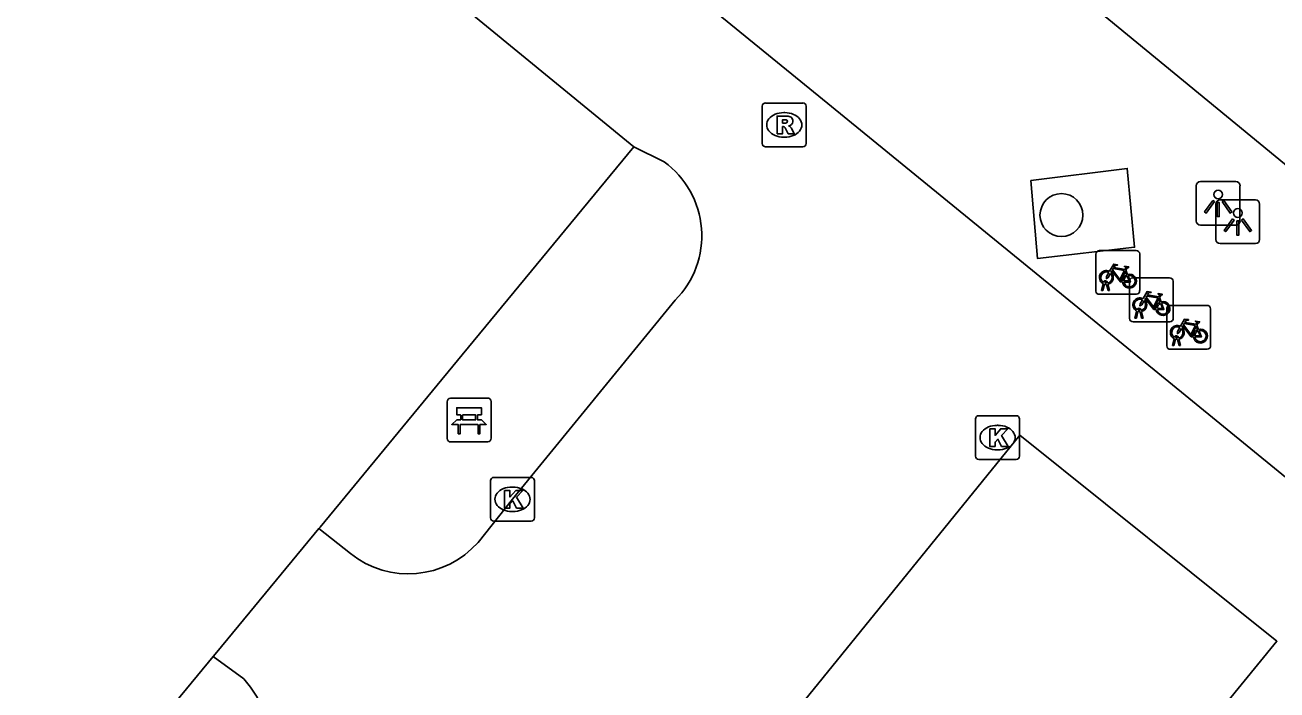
# Model space of a CAD drawing. Extents: x 161772 to 163123, y 383092 to 383917.
# Drawn here: x 162021.38 to 162049.93, y 383190.82 to 383206 of the extents above; entities that cross this region are included whole.
import ezdxf

# ---------------------------------------------------------------- set-up
doc = ezdxf.new("R2010")
doc.units = 0
for name, color, linetype in [('IMGEO_Bank', 7, 'Continuous'), ('IMGEO_Boom', 7, 'Continuous'), ('IMGEO_Fietsenrek', 7, 'Continuous'), ('IMGEO_Kolk', 7, 'Continuous'), ('IMGEO_Lichtpunt', 7, 'Continuous'), ('IMGEO_Lijnafwatering', 7, 'Continuous'), ('IMGEO_Pand', 7, 'Continuous'), ('IMGEO_Rijbaan_lokaal_open', 7, 'Continuous'), ('IMGEO_Rioolput', 7, 'Continuous')]:
    doc.layers.add(name, color=color, linetype=linetype)

msp = doc.modelspace()

# ---------------------------------------------------------------- linework, layer by layer
at = {"layer": 'IMGEO_Bank'}
for p, q in [((162031.005, 383196.555), (162031.005, 383197.396)), ((162031.005, 383197.396), (162031.005, 383196.555)), ((162031.08, 383197.48), (162031.921, 383197.48)), ((162031.921, 383197.48), (162031.08, 383197.48)), ((162032.005, 383197.405), (162032.005, 383196.564)), ((162032.005, 383196.564), (162032.005, 383197.405)), ((162031.314, 383196.986), (162031.314, 383197.092)), ((162031.358, 383197.092), (162031.358, 383196.986)), ((162031.646, 383197.098), (162031.364, 383197.098)), ((162031.652, 383196.986), (162031.652, 383197.092)), ((162031.696, 383197.092), (162031.696, 383196.986)), ((162031.702, 383196.878), (162031.309, 383196.878)), ((162031.364, 383196.98), (162031.646, 383196.98)), ((162031.93, 383196.48), (162031.089, 383196.48)), ((162031.089, 383196.48), (162031.93, 383196.48))]:
    msp.add_line(p, q, dxfattribs=at)
for points in [[(162031.308, 383197.098), (162031.222, 383197.098), (162031.222, 383197.259), (162031.785, 383197.259), (162031.785, 383197.098), (162031.702, 383197.098)], [(162031.252, 383196.878), (162031.11, 383196.878), (162031.222, 383196.98), (162031.308, 383196.98)], [(162031.302, 383196.871), (162031.302, 383196.664), (162031.259, 383196.664), (162031.259, 383196.871)], [(162031.702, 383196.98), (162031.785, 383196.98), (162031.897, 383196.878), (162031.758, 383196.878)], [(162031.752, 383196.871), (162031.752, 383196.664), (162031.708, 383196.664), (162031.708, 383196.871)]]:
    msp.add_lwpolyline(points, dxfattribs=at)
for centre, radius, start, end in [((162031.083, 383197.402), 0.0779, 92.4484, 184.2845), ((162031.083, 383197.402), 0.0779, 92.4484, 184.2845), ((162031.927, 383197.402), 0.0779, 2.4484, 94.2845), ((162031.927, 383197.402), 0.0779, 2.4484, 94.2845), ((162031.307, 383197.091), 0.00671, 2.8957, 87.1043), ((162031.364, 383197.091), 0.00671, 92.8957, 177.1043), ((162031.646, 383197.091), 0.00671, 2.8957, 87.1043), ((162031.703, 383197.091), 0.00671, 92.8957, 177.1043), ((162031.252, 383196.871), 0.00671, 2.8957, 87.1043), ((162031.309, 383196.871), 0.00671, 92.8957, 177.1043), ((162031.307, 383196.987), 0.00671, 272.8957, 357.1043), ((162031.364, 383196.987), 0.00671, 182.8957, 267.1043), ((162031.646, 383196.987), 0.00671, 272.8957, 357.1043), ((162031.703, 383196.987), 0.00671, 182.8957, 267.1043), ((162031.701, 383196.871), 0.00671, 2.8957, 87.1043), ((162031.758, 383196.871), 0.00671, 92.8957, 177.1043), ((162031.083, 383196.558), 0.0779, 182.4484, 274.2845), ((162031.083, 383196.558), 0.0779, 182.4484, 274.2845), ((162031.927, 383196.558), 0.0779, 272.4484, 4.2845), ((162031.927, 383196.558), 0.0779, 272.4484, 4.2845)]:
    msp.add_arc(centre, radius, start, end, dxfattribs=at)
at = {"layer": 'IMGEO_Boom'}
msp.add_circle((162045.016, 383201.659), 0.489, dxfattribs=at)
at = {"layer": 'IMGEO_Fietsenrek'}
for p, q in [((162045.801, 383199.924), (162045.801, 383200.765)), ((162045.801, 383200.765), (162045.801, 383199.924)), ((162045.876, 383200.849), (162046.717, 383200.849)), ((162046.717, 383200.849), (162045.876, 383200.849)), ((162046.801, 383200.774), (162046.801, 383199.933)), ((162046.801, 383199.933), (162046.801, 383200.774)), ((162046.488, 383200.398), (162046.524, 383200.303)), ((162046.641, 383200.224), (162047.482, 383200.224)), ((162047.482, 383200.224), (162046.641, 383200.224)), ((162045.928, 383199.933), (162045.967, 383200.093)), ((162045.962, 383199.933), (162045.928, 383199.933)), ((162045.997, 383200.081), (162045.962, 383199.933)), ((162046.039, 383200.105), (162046.038, 383200.109)), ((162046.08, 383199.933), (162046.046, 383200.075)), ((162046.07, 383200.116), (162046.071, 383200.109)), ((162046.078, 383200.079), (162046.113, 383199.933)), ((162046.113, 383199.933), (162046.08, 383199.933)), ((162046.566, 383199.299), (162046.566, 383200.14)), ((162046.566, 383200.14), (162046.566, 383199.299)), ((162047.566, 383200.149), (162047.566, 383199.308)), ((162047.566, 383199.308), (162047.566, 383200.149)), ((162046.726, 383199.849), (162045.885, 383199.849)), ((162045.885, 383199.849), (162046.726, 383199.849)), ((162047.253, 383199.773), (162047.289, 383199.678)), ((162046.693, 383199.308), (162046.732, 383199.468)), ((162046.762, 383199.456), (162046.727, 383199.308)), ((162046.804, 383199.48), (162046.803, 383199.484)), ((162046.845, 383199.308), (162046.811, 383199.45)), ((162046.835, 383199.491), (162046.836, 383199.484)), ((162046.843, 383199.454), (162046.878, 383199.308)), ((162047.419, 383198.67), (162047.419, 383199.511)), ((162047.419, 383199.511), (162047.419, 383198.67)), ((162047.494, 383199.595), (162048.335, 383199.595)), ((162048.335, 383199.595), (162047.494, 383199.595)), ((162048.419, 383199.52), (162048.419, 383198.679)), ((162048.419, 383198.679), (162048.419, 383199.52)), ((162047.491, 383199.224), (162046.65, 383199.224)), ((162046.65, 383199.224), (162047.491, 383199.224)), ((162046.727, 383199.308), (162046.693, 383199.308)), ((162046.878, 383199.308), (162046.845, 383199.308)), ((162048.106, 383199.144), (162048.142, 383199.049)), ((162047.546, 383198.679), (162047.585, 383198.839)), ((162047.615, 383198.827), (162047.58, 383198.679)), ((162047.657, 383198.851), (162047.656, 383198.855)), ((162047.698, 383198.679), (162047.664, 383198.821)), ((162047.688, 383198.862), (162047.689, 383198.855)), ((162047.696, 383198.825), (162047.731, 383198.679)), ((162048.344, 383198.595), (162047.503, 383198.595)), ((162047.503, 383198.595), (162048.344, 383198.595)), ((162047.58, 383198.679), (162047.546, 383198.679)), ((162047.731, 383198.679), (162047.698, 383198.679))]:
    msp.add_line(p, q, dxfattribs=at)
for points in [[(162046.114, 383200.375), (162046.209, 383200.539), (162046.295, 383200.525), (162046.297, 383200.516), (162046.241, 383200.505), (162046.214, 383200.46), (162046.47, 383200.419)], [(162046.47, 383200.419), (162046.495, 383200.468), (162046.489, 383200.472), (162046.466, 383200.476), (162046.454, 383200.483), (162046.453, 383200.486), (162046.455, 383200.491), (162046.55, 383200.476), (162046.552, 383200.466), (162046.542, 383200.453), (162046.53, 383200.447), (162046.516, 383200.453), (162046.488, 383200.398)], [(162046.135, 383200.323), (162046.083, 383200.233), (162046.043, 383200.208), (162046.044, 383200.255), (162046.099, 383200.349)], [(162046.41, 383200.131), (162046.36, 383200.131), (162046.169, 383200.382), (162046.15, 383200.35)], [(162046.457, 383200.394), (162046.2, 383200.435), (162046.183, 383200.406), (162046.35, 383200.186), (162046.457, 383200.394)], [(162046.505, 383200.296), (162046.475, 383200.373), (162046.366, 383200.155), (162046.409, 383200.155)], [(162046.439, 383200.155), (162046.559, 383200.154), (162046.515, 383200.268)], [(162046.535, 383200.275), (162046.59, 383200.13), (162046.44, 383200.13)], [(162046.879, 383199.75), (162046.974, 383199.914), (162047.06, 383199.9), (162047.062, 383199.891), (162047.006, 383199.88), (162046.979, 383199.835), (162047.235, 383199.794)], [(162046.9, 383199.698), (162046.848, 383199.608), (162046.808, 383199.583), (162046.809, 383199.63), (162046.864, 383199.724)], [(162047.175, 383199.506), (162047.125, 383199.506), (162046.934, 383199.757), (162046.915, 383199.725)], [(162047.222, 383199.769), (162046.965, 383199.81), (162046.948, 383199.781), (162047.115, 383199.561), (162047.222, 383199.769)], [(162047.27, 383199.671), (162047.24, 383199.748), (162047.131, 383199.53), (162047.174, 383199.53)], [(162047.204, 383199.53), (162047.324, 383199.529), (162047.28, 383199.643)], [(162047.3, 383199.65), (162047.355, 383199.505), (162047.205, 383199.505)], [(162047.235, 383199.794), (162047.26, 383199.843), (162047.254, 383199.847), (162047.231, 383199.851), (162047.219, 383199.858), (162047.218, 383199.861), (162047.22, 383199.866), (162047.315, 383199.851), (162047.317, 383199.841), (162047.307, 383199.828), (162047.295, 383199.822), (162047.281, 383199.828), (162047.253, 383199.773)], [(162047.753, 383199.069), (162047.701, 383198.979), (162047.661, 383198.954), (162047.662, 383199.001), (162047.717, 383199.095)], [(162047.732, 383199.121), (162047.827, 383199.285), (162047.913, 383199.271), (162047.915, 383199.262), (162047.859, 383199.251), (162047.832, 383199.206), (162048.088, 383199.165)], [(162048.028, 383198.877), (162047.978, 383198.877), (162047.787, 383199.128), (162047.768, 383199.096)], [(162048.075, 383199.14), (162047.818, 383199.181), (162047.801, 383199.152), (162047.968, 383198.932), (162048.075, 383199.14)], [(162048.123, 383199.042), (162048.093, 383199.119), (162047.984, 383198.901), (162048.027, 383198.901)], [(162048.088, 383199.165), (162048.113, 383199.214), (162048.107, 383199.218), (162048.084, 383199.222), (162048.072, 383199.229), (162048.071, 383199.232), (162048.073, 383199.237), (162048.168, 383199.222), (162048.17, 383199.212), (162048.16, 383199.199), (162048.148, 383199.193), (162048.134, 383199.199), (162048.106, 383199.144)], [(162048.057, 383198.901), (162048.177, 383198.9), (162048.133, 383199.014)], [(162048.153, 383199.021), (162048.208, 383198.876), (162048.058, 383198.876)]]:
    msp.add_lwpolyline(points, dxfattribs=at)
for centre, radius, start, end in [((162045.879, 383200.771), 0.0779, 92.4484, 184.2845), ((162045.879, 383200.771), 0.0779, 92.4484, 184.2845), ((162046.723, 383200.771), 0.0779, 2.4484, 94.2845), ((162046.723, 383200.771), 0.0779, 2.4484, 94.2845), ((162046.041, 383200.234), 0.159, 62.6766, 242.1369), ((162046.041, 383200.234), 0.129, 63.3192, 238.903), ((162046.041, 383200.234), 0.129, 283.6043, 43.4302), ((162046.041, 383200.234), 0.159, 283.5766, 46.6042), ((162046.568, 383200.15), 0.159, 113.3408, 178.3217), ((162046.568, 383200.15), 0.159, 187.0065, 105.7708), ((162046.568, 383200.15), 0.129, 113.923, 177.9556), ((162046.568, 383200.15), 0.129, 188.6715, 104.5883), ((162046.644, 383200.146), 0.0779, 92.4484, 184.2845), ((162046.644, 383200.146), 0.0779, 92.4484, 184.2845), ((162047.488, 383200.146), 0.0779, 2.4484, 94.2845), ((162047.488, 383200.146), 0.0779, 2.4484, 94.2845), ((162045.879, 383199.927), 0.0779, 182.4484, 274.2845), ((162045.879, 383199.927), 0.0779, 182.4484, 274.2845), ((162046.021, 383200.105), 0.0499, 12.8025, 158.6934), ((162046.041, 383200.234), 0.159, 253.9967, 271.7867), ((162046.021, 383200.105), 0.0174, 12.8025, 163.4502), ((162046.041, 383200.234), 0.129, 253.415, 269.0204), ((162046.723, 383199.927), 0.0779, 272.4484, 4.2845), ((162046.723, 383199.927), 0.0779, 272.4484, 4.2845), ((162046.806, 383199.609), 0.159, 62.6766, 242.1369), ((162046.806, 383199.609), 0.129, 63.3192, 238.903), ((162046.806, 383199.609), 0.129, 283.6043, 43.4302), ((162046.806, 383199.609), 0.159, 283.5766, 46.6042), ((162047.333, 383199.525), 0.159, 113.3408, 178.3217), ((162047.333, 383199.525), 0.159, 187.0065, 105.7708), ((162047.333, 383199.525), 0.129, 113.923, 177.9556), ((162047.333, 383199.525), 0.129, 188.6715, 104.5883), ((162046.786, 383199.48), 0.0499, 12.8025, 158.6934), ((162046.806, 383199.609), 0.159, 253.9967, 271.7867), ((162046.786, 383199.48), 0.0174, 12.8025, 163.4502), ((162046.806, 383199.609), 0.129, 253.415, 269.0204), ((162047.497, 383199.517), 0.0779, 92.4484, 184.2845), ((162047.497, 383199.517), 0.0779, 92.4484, 184.2845), ((162048.341, 383199.517), 0.0779, 2.4484, 94.2845), ((162048.341, 383199.517), 0.0779, 2.4484, 94.2845), ((162046.644, 383199.302), 0.0779, 182.4484, 274.2845), ((162046.644, 383199.302), 0.0779, 182.4484, 274.2845), ((162047.488, 383199.302), 0.0779, 272.4484, 4.2845), ((162047.488, 383199.302), 0.0779, 272.4484, 4.2845), ((162047.659, 383198.98), 0.159, 62.6766, 242.1369), ((162047.659, 383198.98), 0.129, 63.3192, 238.903), ((162047.659, 383198.98), 0.129, 283.6043, 43.4302), ((162047.659, 383198.98), 0.159, 283.5766, 46.6042), ((162048.186, 383198.896), 0.159, 187.0065, 105.7708), ((162047.639, 383198.851), 0.0499, 12.8025, 158.6934), ((162047.659, 383198.98), 0.159, 253.9967, 271.7867), ((162047.639, 383198.851), 0.0174, 12.8025, 163.4502), ((162047.659, 383198.98), 0.129, 253.415, 269.0204), ((162048.186, 383198.896), 0.159, 113.3408, 178.3217), ((162048.186, 383198.896), 0.129, 113.923, 177.9556), ((162048.186, 383198.896), 0.129, 188.6715, 104.5883), ((162047.497, 383198.673), 0.0779, 182.4484, 274.2845), ((162047.497, 383198.673), 0.0779, 182.4484, 274.2845), ((162048.341, 383198.673), 0.0779, 272.4484, 4.2845), ((162048.341, 383198.673), 0.0779, 272.4484, 4.2845)]:
    msp.add_arc(centre, radius, start, end, dxfattribs=at)
at = {"layer": 'IMGEO_Kolk'}
for p, q in [((162043.134, 383197.078), (162043.986, 383197.078)), ((162043.059, 383196.152), (162043.059, 383197.004)), ((162043.547, 383196.858), (162043.572, 383196.858)), ((162044.06, 383197.004), (162044.06, 383196.152)), ((162043.57, 383196.298), (162043.545, 383196.298)), ((162043.986, 383196.078), (162043.134, 383196.078)), ((162032.068, 383195.669), (162032.92, 383195.669)), ((162031.993, 383194.743), (162031.993, 383195.595)), ((162032.481, 383195.449), (162032.506, 383195.449)), ((162032.994, 383195.595), (162032.994, 383194.743)), ((162032.504, 383194.889), (162032.479, 383194.889)), ((162032.92, 383194.669), (162032.068, 383194.669))]:
    msp.add_line(p, q, dxfattribs=at)
for points in [[(162043.134, 383197.078), (162043.986, 383197.078)], [(162043.059, 383196.152), (162043.059, 383197.004)], [(162043.38, 383196.778), (162043.503, 383196.778), (162043.503, 383196.627), (162043.633, 383196.778), (162043.797, 383196.778), (162043.651, 383196.627), (162043.804, 383196.378), (162043.652, 383196.378), (162043.567, 383196.542), (162043.503, 383196.475), (162043.503, 383196.378), (162043.38, 383196.378), (162043.38, 383196.778)], [(162044.06, 383197.004), (162044.06, 383196.152)], [(162043.986, 383196.078), (162043.134, 383196.078)], [(162032.068, 383195.669), (162032.92, 383195.669)], [(162031.993, 383194.743), (162031.993, 383195.595)], [(162032.314, 383195.369), (162032.437, 383195.369), (162032.437, 383195.218), (162032.567, 383195.369), (162032.731, 383195.369), (162032.585, 383195.218), (162032.738, 383194.969), (162032.586, 383194.969), (162032.501, 383195.133), (162032.437, 383195.066), (162032.437, 383194.969), (162032.314, 383194.969), (162032.314, 383195.369)], [(162032.994, 383195.595), (162032.994, 383194.743)], [(162032.92, 383194.669), (162032.068, 383194.669)]]:
    msp.add_lwpolyline(points, dxfattribs=at)
for centre, start, end in [((162043.136, 383197.002), 91.552, 178.448), ((162043.136, 383197.002), 91.552, 178.448), ((162043.984, 383197.002), 1.552, 88.448), ((162043.984, 383197.002), 1.552, 88.448), ((162043.136, 383196.154), 181.552, 268.448), ((162043.136, 383196.154), 181.552, 268.448), ((162043.984, 383196.154), 271.552, 358.448), ((162043.984, 383196.154), 271.552, 358.448), ((162032.07, 383195.593), 91.552, 178.448), ((162032.07, 383195.593), 91.552, 178.448), ((162032.918, 383195.593), 1.552, 88.448), ((162032.918, 383195.593), 1.552, 88.448), ((162032.07, 383194.745), 181.552, 268.448), ((162032.07, 383194.745), 181.552, 268.448), ((162032.918, 383194.745), 271.552, 358.448), ((162032.918, 383194.745), 271.552, 358.448)]:
    msp.add_arc(centre, 0.0765, start, end, dxfattribs=at)
for centre, major_axis, ratio, start_param, end_param in [((162043.546, 383196.578), (-0.387, 0.002), 0.722429, 4.712389, 7.853982), ((162043.571, 383196.578), (-0.39, 0.002), 0.717154, 1.570796, 4.712389), ((162032.48, 383195.169), (-0.387, 0.002), 0.722429, 4.712389, 7.853982), ((162032.505, 383195.169), (-0.39, 0.002), 0.717154, 1.570796, 4.712389)]:
    msp.add_ellipse(centre, major_axis=major_axis, ratio=ratio, start_param=start_param, end_param=end_param, dxfattribs=at)
at = {"layer": 'IMGEO_Lichtpunt'}
for p, q in [((162048.093, 383202.329), (162048.093, 383201.522)), ((162048.093, 383202.329), (162048.093, 383201.522)), ((162048.995, 383202.424), (162048.187, 383202.424)), ((162048.995, 383202.424), (162048.187, 383202.424)), ((162049.089, 383201.522), (162049.089, 383202.329)), ((162049.089, 383201.522), (162049.089, 383202.329)), ((162048.541, 383201.908), (162048.541, 383201.101)), ((162048.541, 383201.908), (162048.541, 383201.101)), ((162049.443, 383202.003), (162048.635, 383202.003)), ((162049.443, 383202.003), (162048.635, 383202.003)), ((162049.537, 383201.101), (162049.537, 383201.908)), ((162049.537, 383201.101), (162049.537, 383201.908)), ((162048.187, 383201.428), (162048.995, 383201.428)), ((162048.187, 383201.428), (162048.995, 383201.428)), ((162048.635, 383201.007), (162049.443, 383201.007)), ((162048.635, 383201.007), (162049.443, 383201.007))]:
    msp.add_line(p, q, dxfattribs=at)
for points in [[(162048.467, 383201.993), (162048.506, 383201.965), (162048.318, 383201.703), (162048.28, 383201.73), (162048.467, 383201.993)], [(162048.569, 383201.945), (162048.616, 383201.945), (162048.616, 383201.623), (162048.569, 383201.623), (162048.569, 383201.945)], [(162048.679, 383201.965), (162048.717, 383201.992), (162048.904, 383201.73), (162048.865, 383201.702), (162048.679, 383201.965)], [(162048.915, 383201.572), (162048.954, 383201.544), (162048.766, 383201.282), (162048.728, 383201.309), (162048.915, 383201.572)], [(162049.017, 383201.524), (162049.064, 383201.524), (162049.064, 383201.202), (162049.017, 383201.202), (162049.017, 383201.524)], [(162049.127, 383201.544), (162049.165, 383201.571), (162049.352, 383201.309), (162049.313, 383201.281), (162049.127, 383201.544)]]:
    msp.add_lwpolyline(points, dxfattribs=at)
for centre in [(162048.592, 383202.127), (162049.04, 383201.706)]:
    msp.add_circle(centre, 0.0994, dxfattribs=at)
for centre, start, end in [((162048.187, 383202.329), 90, 180), ((162048.187, 383202.329), 90, 180), ((162048.995, 383202.329), 0, 90), ((162048.995, 383202.329), 0, 90), ((162048.635, 383201.908), 90, 180), ((162048.635, 383201.908), 90, 180), ((162049.443, 383201.908), 0, 90), ((162049.443, 383201.908), 0, 90), ((162048.187, 383201.522), 180, 270), ((162048.187, 383201.522), 180, 270), ((162048.995, 383201.522), 270, 0), ((162048.995, 383201.522), 270, 360), ((162048.635, 383201.101), 180, 270), ((162048.635, 383201.101), 180, 270), ((162049.443, 383201.101), 270, 0), ((162049.443, 383201.101), 270, 360)]:
    msp.add_arc(centre, 0.0946, start, end, dxfattribs=at)
at = {"layer": 'IMGEO_Lijnafwatering'}
for points in [[(162034.042, 383216.044), (162048.991, 383203.744)], [(162046.05, 383199.006), (162039.485, 383204.373), (162031.573, 383210.827)], [(162048.991, 383203.744), (162063.941, 383191.445)], [(162060.519, 383187.175), (162046.05, 383199.006)]]:
    msp.add_lwpolyline(points, dxfattribs=at)
at = {"layer": 'IMGEO_Pand'}
for points in [[(161971.077, 383255.833), (162035.261, 383203.214)], [(162035.261, 383203.214), (162031.35, 383198.47), (162028.104, 383194.534), (162028.078, 383194.502)], [(162028.078, 383194.502), (162025.747, 383191.677), (162025.668, 383191.581)], [(162025.668, 383191.581), (162016.17, 383180.065)]]:
    msp.add_lwpolyline(points, dxfattribs=at)
at = {"layer": 'IMGEO_Rijbaan_lokaal_open'}
for points in [[(162035.261, 383203.214), (162035.951, 383202.874)], [(162044.316, 383202.45), (162046.519, 383202.723), (162046.685, 383200.923), (162044.471, 383200.665), (162044.316, 383202.45)], [(162036.205, 383199.716), (162032.494, 383195.169), (162031.709, 383194.186)], [(162030.95, 383168.67), (162027.225, 383171.655), (162032.05, 383177.34), (162029.86, 383179.11), (162044.07, 383196.63), (162049.93, 383191.93), (162030.95, 383168.67)], [(162028.797, 383193.933), (162028.078, 383194.502)], [(162025.668, 383191.581), (162026.365, 383191.071)]]:
    msp.add_lwpolyline(points, dxfattribs=at)
for centre, radius, start, end in [((162034.729, 383201.186), 2.084, 315.1112, 54.0857), ((162030.121, 383195.583), 2.115, 231.2551, 318.6759), ((162024.497, 383189.388), 2.514, 315.0723, 42.0122)]:
    msp.add_arc(centre, radius, start, end, dxfattribs=at)
at = {"layer": 'IMGEO_Rioolput'}
for p, q in [((162038.268, 383204.217), (162039.12, 383204.217)), ((162038.193, 383203.291), (162038.193, 383204.143)), ((162038.681, 383203.997), (162038.706, 383203.997)), ((162039.194, 383204.143), (162039.194, 383203.291)), ((162038.704, 383203.437), (162038.679, 383203.437)), ((162039.12, 383203.217), (162038.268, 383203.217))]:
    msp.add_line(p, q, dxfattribs=at)
for points in [[(162038.268, 383204.217), (162039.12, 383204.217)], [(162038.193, 383203.291), (162038.193, 383204.143)], [(162038.782, 383203.915), (162038.53, 383203.917), (162038.53, 383203.517)], [(162039.194, 383204.143), (162039.194, 383203.291)], [(162038.53, 383203.517), (162038.654, 383203.517), (162038.654, 383203.679), (162038.665, 383203.679)], [(162038.708, 383203.836), (162038.654, 383203.836), (162038.654, 383203.755)], [(162038.654, 383203.755), (162038.706, 383203.755)], [(162038.712, 383203.65), (162038.783, 383203.517), (162038.923, 383203.517), (162038.858, 383203.643)], [(162039.12, 383203.217), (162038.268, 383203.217)]]:
    msp.add_lwpolyline(points, dxfattribs=at)
for centre, radius, start, end in [((162038.27, 383204.141), 0.0765, 91.552, 178.448), ((162038.27, 383204.141), 0.0765, 91.552, 178.448), ((162039.118, 383204.141), 0.0765, 1.552, 88.448), ((162039.118, 383204.141), 0.0765, 1.552, 88.448), ((162038.781, 383203.805), 0.109, 350.3612, 89.416), ((162038.664, 383203.626), 0.0533, 26.0293, 88.6989), ((162038.69, 383203.944), 0.19, 274.7715, 282.9687), ((162038.714, 383203.74), 0.0964, 77.0061, 93.1865), ((162038.728, 383203.797), 0.0378, 276.6634, 79.6772), ((162038.779, 383203.805), 0.112, 277.5842, 350.9817), ((162038.763, 383203.59), 0.108, 29.5134, 73.7905), ((162038.27, 383203.293), 0.0765, 181.552, 268.448), ((162038.27, 383203.293), 0.0765, 181.552, 268.448), ((162039.118, 383203.293), 0.0765, 271.552, 358.448), ((162039.118, 383203.293), 0.0765, 271.552, 358.448)]:
    msp.add_arc(centre, radius, start, end, dxfattribs=at)
for centre, major_axis, ratio, start_param, end_param in [((162038.68, 383203.717), (-0.387, 0.002), 0.722429, 4.712389, 7.853982), ((162038.705, 383203.717), (-0.39, 0.002), 0.717154, 1.570796, 4.712389)]:
    msp.add_ellipse(centre, major_axis=major_axis, ratio=ratio, start_param=start_param, end_param=end_param, dxfattribs=at)

doc.saveas('drawing.dxf')
